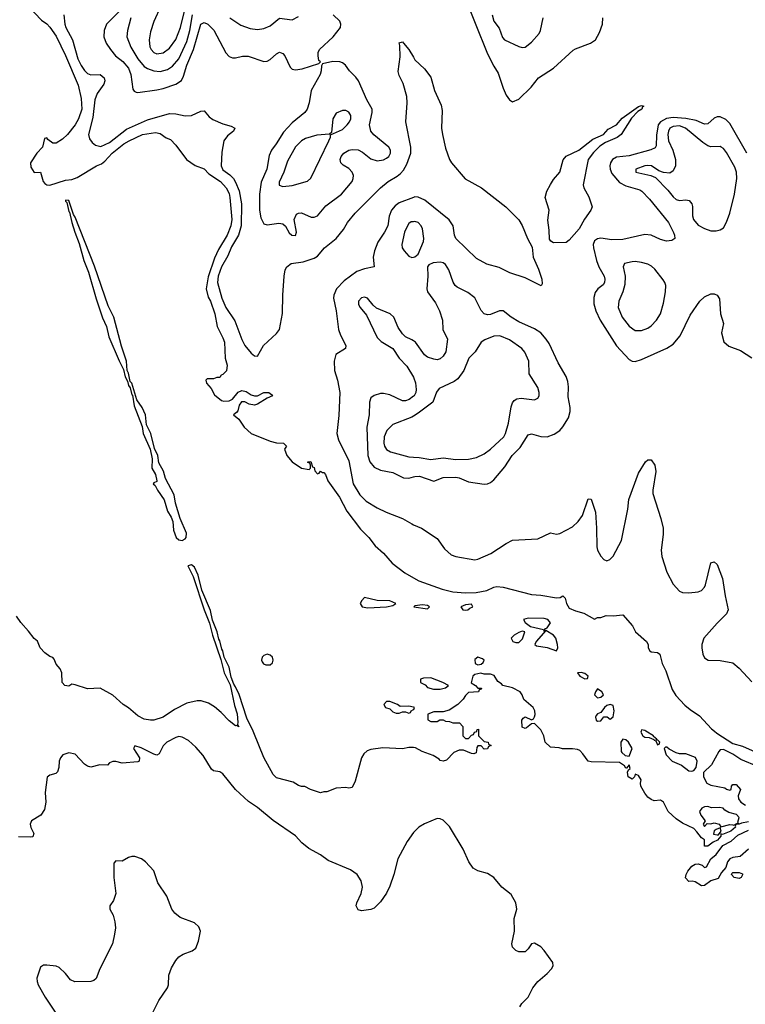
# Model space of a CAD drawing. Header units: inches. Extents: x 884549 to 1028252, y 526810 to 653624.
# Tile 531 of 656: x 957498 to 962109, y 608265 to 614519. Entities that reach past the tile are written whole.
import ezdxf

# ---------------------------------------------------------------- set-up
doc = ezdxf.new("R2010")
doc.units = ezdxf.units.IN
doc.header["$MEASUREMENT"] = 0
for name, color, linetype in [('A9650', 7, 'Continuous'), ('A9651', 7, 'Continuous'), ('A9660', 7, 'Continuous'), ('A9661', 7, 'Continuous')]:
    doc.layers.add(name, color=color, linetype=linetype)

msp = doc.modelspace()

# ---------------------------------------------------------------- linework, layer by layer
at = {"layer": 'A9650', "color": 5}
for points, elevation in [([(960000, 609355.5), (959959.7, 609300.3), (959900.4, 609190), (959875, 609090), (959850, 609015.8), (959830, 608971.1), (959790, 608915.1), (959750, 608876.3), (959730, 608867.3), (959670, 608858.8), (959650, 608865), (959636.1, 608890), (959640.6, 608910), (959668.6, 608970), (959675.5, 609010), (959668.7, 609050), (959643.2, 609090), (959599.7, 609119.7), (959458.1, 609178.1), (959410, 609215.3), (959335.8, 609255.8), (959291.4, 609291.4), (959250, 609334.8), (959110, 609433.7), (959010, 609515.2), (958952.9, 609552.9), (958868.6, 609630), (958790, 609729.7), (958770, 609741.7), (958730, 609748.2), (958717.8, 609757.8), (958664.7, 609844.7), (958618, 609898), (958570, 609941.8), (958530, 609962.9), (958510, 609965.3), (958490, 609960.7), (958434.4, 609930), (958410, 609906.8), (958383.7, 609856.3), (958370, 609848.4), (958350, 609854.1), (958270, 609894.5), (958230, 609906), (958222, 609890), (958259, 609830), (958258.4, 609810), (958250, 609806.3), (958150, 609797.2), (958110, 609808), (958090, 609808), (958070, 609798), (958056.9, 609783.1), (958007.2, 609787.2), (957950, 609770.8), (957930, 609777), (957910, 609791.2), (957850, 609854.9), (957810, 609862), (957773.2, 609850), (957757.6, 609830), (957749.6, 609810), (957746.9, 609770), (957737.8, 609742.2), (957728.1, 609731.9), (957690, 609720.2), (957673.1, 609706.9), (957660.5, 609610), (957664.8, 609550), (957656.5, 609503.5), (957633, 609467), (957572.5, 609430), (957565.2, 609410), (957568.5, 609388.5), (957587.7, 609350), (957583, 609330), (957570, 609326), (957490, 609328.4)], 2080), ([(960000, 609896.4), (959997, 609897), (959970, 609896.9), (959930, 609888.7), (959806.1, 609893.9), (959730, 609884), (959705.9, 609874.1), (959684.8, 609855.2), (959670.2, 609829.8), (959630, 609682), (959610, 609642), (959590, 609638), (959570, 609642), (959510, 609639), (959450, 609615.3), (959430, 609615.3), (959410, 609609), (959346, 609630), (959310, 609648), (959290, 609648), (959270, 609655.3), (959236, 609676), (959130, 609704.5), (959110, 609725.6), (959050, 609833.5), (958986.4, 609990), (958981.5, 610000)], 2060), ([(958342.9, 608210), (958383, 608290), (958437.7, 608370), (958443.1, 608390), (958447, 608450), (958462.8, 608497.2), (958490, 608544.4), (958510, 608567), (958536.6, 608583.4), (958595.2, 608604.8), (958617.3, 608622.7), (958634.3, 608665.7), (958648, 608730), (958636.6, 608756.6), (958610, 608782.9), (958517.1, 608817.1), (958483.3, 608843.3), (958464.7, 608870), (958433.1, 608953.1), (958375.8, 609035.8), (958350, 609112), (958298, 609170), (958272.7, 609190), (958230, 609204), (958210, 609205.1), (958190, 609198.7), (958150, 609173.6), (958110, 609176.2), (958097.6, 609162.4), (958096.5, 609070), (958108.4, 608970), (958095.5, 608924.5), (958071.3, 608890), (958071, 608870), (958092, 608832), (958103.1, 608790), (958106.3, 608750), (958101.3, 608710), (958087.9, 608650), (958007.1, 608490), (957984.4, 608430), (957970, 608416.9), (957950, 608409.7), (957848.9, 608408.9), (957821.3, 608421.3), (957790, 608461.1), (957750, 608499.6), (957730, 608507.3), (957670, 608514), (957650, 608514), (957630, 608501.2), (957608.1, 608431.9), (957609.2, 608410), (957616.9, 608390), (957660.2, 608310), (957728.3, 608210)], 2120)]:
    msp.add_lwpolyline(points, dxfattribs=dict(at, elevation=elevation))
at = {"layer": 'A9651', "color": 5}
for points, elevation in [([(957510.3, 614650.3), (957636.1, 614516.1), (957670, 614492.4), (957690, 614472.2), (957730, 614414), (957790, 614292.2), (957870, 614102), (957890, 614018), (957892.5, 613950), (957872.9, 613890), (957850.2, 613850), (957802.8, 613790), (957770, 613760.9), (957730, 613735.4), (957710, 613734), (957677.3, 613757.3), (957670, 613769.3), (957656.9, 613763.1), (957643.1, 613710), (957606.4, 613670), (957566.7, 613610), (957570, 613581), (957590, 613547.3), (957630.4, 613550.4), (957648.7, 613490), (957659, 613479), (957670.2, 613470.2), (957690, 613466.8), (957790, 613500.2), (957830, 613504.5), (957863.6, 613516.4), (957987.1, 613590), (958017.4, 613602.6), (958039.7, 613620.3), (958085.3, 613670), (958160.9, 613730), (958193, 613750), (958279.3, 613790), (958362, 613802), (958390, 613794.9), (958430, 613768), (958457.1, 613757.1), (958490, 613722.8), (958558.8, 613630), (958613.4, 613593.4), (958670, 613570.4), (958700.6, 613540.6), (958773.4, 613490), (958810.1, 613450), (958830, 613414.4), (958834.1, 613390), (958846, 613250), (958840.1, 613210), (958816.8, 613150), (958761.7, 613058.3), (958735.5, 613004.5), (958695.5, 612884.5), (958682.6, 612810), (958696.3, 612756.3), (958710.2, 612730), (958737.6, 612650), (958752.4, 612570), (958790, 612498), (958799.1, 612470), (958804.7, 612370), (958816, 612324), (958811.6, 612288.4), (958790, 612266), (958778, 612262), (958770, 612246), (958750, 612246), (958730, 612238), (958690, 612238), (958682, 612230), (958684.7, 612210), (958716, 612176), (958736, 612136), (958781, 612101), (958796, 612096), (958830, 612097.6), (958851.3, 612108.7), (958887.4, 612152.6), (958910, 612163.1), (958937.7, 612157.7), (958970, 612136), (958990, 612128.8), (959010, 612130.4), (959050, 612151.5), (959082, 612150), (959098, 612138), (959104.7, 612130), (959070, 612115.1), (959010, 612076.2), (958990.3, 612069.7), (958956.3, 612076.3), (958930, 612091.3), (958907.7, 612092.3), (958893, 612070), (958884.5, 612035.5), (958876.8, 612023.2), (958858, 612010), (958890, 611982), (958924.7, 611930), (958970, 611891), (959090, 611841), (959130, 611831.3), (959174, 611830), (959194, 611810), (959182, 611790), (959196, 611750), (959230, 611711.3), (959290, 611671.3), (959338, 611662), (959346, 611670), (959346, 611690), (959342, 611702), (959330, 611706), (959328.4, 611711.6), (959348, 611712), (959358, 611678), (959370, 611674), (959372.7, 611652.7), (959390, 611634), (959402, 611638), (959408.7, 611651.3), (959422, 611642), (959430, 611642), (959442, 611630), (959457.3, 611590), (959530, 611486), (959577.2, 611397.2), (959663.4, 611283.4), (959716.3, 611230), (959757.5, 611177.5), (959810.7, 611130), (959866, 611066), (959945.1, 611005.1), (960000, 610974.3)], 2060), ([(958395.6, 614604.4), (958350, 614508), (958330, 614440.7), (958321, 614390), (958326.2, 614346.2), (958332.8, 614330), (958350, 614310.2), (958370, 614302.8), (958410, 614307.5), (958450, 614338.2), (958490, 614393), (958521, 614470), (958569, 614670)], 2160), ([(958150.1, 614590), (958049.3, 614490), (958035.2, 614450), (958033.5, 614410), (958047.6, 614370), (958075, 614330), (958107.8, 614290), (958153.2, 614253.2), (958189.8, 614209.8), (958205.7, 614170), (958217.6, 614077.6), (958225.5, 614065.5), (958239.3, 614059.3), (958250, 614057.3), (958370, 614072.5), (958410, 614081.5), (958490.8, 614109.2), (958527, 614133), (958540.2, 614159.8), (958560.9, 614230), (958603, 614330), (958650, 614490.2), (958670, 614500.9), (958693.2, 614490), (958732, 614452), (958808.4, 614308.4), (958830, 614284.6), (958850, 614276), (958870, 614275.6), (958913.8, 614286.2), (958950, 614287.7), (959050, 614253.2), (959070, 614255.5), (959090, 614264.9), (959130, 614302.3), (959150, 614312.7), (959170, 614304.6), (959183.6, 614290), (959216.4, 614216.4), (959230, 614204.9), (959250, 614200.7), (959293.5, 614206.5), (959399.3, 614240.7), (959408.7, 614250), (959400.1, 614260.1), (959395.1, 614290), (959395.3, 614310), (959403.5, 614330), (959490.8, 614409.2), (959535.8, 614470), (959539.2, 614490), (959532.6, 614510), (959489.4, 614549.4)], 2120), ([(957779.6, 614550), (957785.1, 614490), (957791.5, 614470), (957834.2, 614390), (957868.8, 614270), (957888.3, 614228.3), (957910, 614195.3), (957930, 614176.9), (957951, 614169), (958010, 614171.5), (958036, 614150), (958039.1, 614130), (958032.1, 614110), (957991.4, 614050), (957976, 614010), (957962.9, 613897.1), (957935.1, 613790), (957942.7, 613762.7), (957959.4, 613739.4), (957981.1, 613721.1), (958013, 613713), (958070, 613738.5), (958177.2, 613822.8), (958310, 613883.4), (958450, 613922.1), (958490, 613921.4), (958550, 613908.5), (958589.4, 613910.6), (958650, 613938), (958670, 613940.2), (958702.4, 613902.4), (958725.7, 613885.7), (958790, 613857.7), (958842.7, 613842.7), (958864.9, 613830), (958856.9, 613810), (958819.2, 613780.8), (958796.3, 613750), (958782.7, 613677.3), (958778.4, 613590), (958790, 613564.8), (958833.2, 613533.2), (958856.1, 613510), (958870, 613487.8), (958892.1, 613432.1), (958908.6, 613350), (958904.9, 613210), (958889.3, 613150), (958843.3, 613076.7), (958820.5, 613019.5), (958780.2, 612950), (958759.6, 612890), (958754.6, 612850), (958782.4, 612750), (958808.6, 612690), (958866.4, 612606.4), (958910, 612488.4), (958930, 612450.2), (958970, 612401.2), (958990, 612383.1), (959010, 612381.6), (959047.4, 612450), (959130, 612524.6), (959148.5, 612550), (959168, 612652), (959170.3, 612770), (959179.5, 612890), (959185.8, 612930), (959195.2, 612950), (959224.2, 612970), (959298.8, 612981.2), (959370, 613004.3), (959390, 613017.8), (959434.9, 613070), (959509.1, 613130), (959554.8, 613185.2), (959581.3, 613230), (959630.4, 613290), (959789.9, 613450.1), (959839.5, 613490), (959895.8, 613524.2), (959917.5, 613542.5), (959936.2, 613563.8), (959958.1, 613601.9), (959982.8, 613670), (959984.4, 613710), (959952.6, 613870), (959960.6, 613990), (959957.3, 614030), (959933.9, 614113.9), (959910, 614163.7), (959904.2, 614190), (959916.9, 614283.1), (959914.8, 614354.8), (959910, 614371.3), (959930, 614377.1), (959937.1, 614370), (959970.2, 614330.2), (960000, 614279.9)], 2080), ([(958205.4, 614530), (958182.5, 614450), (958179.4, 614410), (958203.9, 614343.9), (958249.4, 614270), (958290, 614222.1), (958310, 614208.2), (958350, 614193.4), (958390, 614189.6), (958437.3, 614202.7), (958470, 614223.9), (958510, 614270.9), (958559.6, 614380.4), (958580.2, 614450), (958597.3, 614550)], 2140), ([(958834.3, 614530), (958903.5, 614483.5), (958962.7, 614462.7), (959010, 614456.5), (959050, 614463.2), (959090, 614480.7), (959150, 614527.5), (959230, 614518), (959270, 614539.3)], 2140), ([(960000, 613388.9), (959910, 613355.7), (959883.4, 613336.6), (959860.4, 613310), (959846.1, 613270), (959836.5, 613210), (959816.2, 613170), (959774.2, 613105.8), (959752.3, 613050), (959745.3, 613010), (959751.5, 612948.5), (959690, 612936), (959641.3, 612918.7), (959560.8, 612859.2), (959510.7, 612809.3), (959493.6, 612770), (959492.8, 612750), (959510, 612670), (959524.8, 612550), (959536, 612516), (959570.2, 612449.8), (959567.6, 612430), (959506.9, 612393.1), (959495.8, 612350), (959499.6, 612290), (959518.2, 612230), (959532.8, 612150), (959525.2, 612005.2), (959513.7, 611890), (959524.6, 611850), (959590, 611717.8), (959617.9, 611570), (959660.5, 611500.5), (959700.9, 611460.9), (959770, 611418.9), (959827.6, 611390), (959930.4, 611350), (959990, 611315.8), (960000, 611311.5)], 2080), ([(960000, 613235.8), (959985.9, 613234.1), (959970, 613223.5), (959961.5, 613210), (959944.2, 613170), (959926.2, 613090), (959928.4, 613070), (959940.7, 613050), (959970, 613017.3), (959990, 613009.1), (960000, 613010.4)], 2120), ([(960000, 612479.5), (959990, 612486.2), (959950, 612503.5), (959930, 612523.5), (959903.5, 612563.5), (959875.2, 612630), (959853.1, 612650), (959765.9, 612685.9), (959744.6, 612704.6), (959709.3, 612750), (959690, 612756.1), (959670, 612751.9), (959650.3, 612730), (959650.3, 612710), (959661.3, 612690), (959702, 612642), (959770, 612500.8), (959795.4, 612475.4), (959870.1, 612430.1), (959908.5, 612370), (959957.3, 612317.3), (960000, 612247.5)], 2120), ([(960000, 612127), (959973.7, 612106.3), (959950, 612097.2), (959930, 612097.3), (959850, 612137), (959810, 612145.6), (959790, 612144.8), (959750, 612132.6), (959730, 612116.9), (959721.8, 612090), (959719.5, 612010), (959703.1, 611930), (959711, 611750), (959723.6, 611710), (959750, 611677.6), (959790, 611658), (959870, 611642.3), (959936.3, 611610), (959970, 611606.9), (960000, 611614.9)], 2120), ([(960000, 612000.9), (959990, 611994.9), (959870, 611948.7), (959832.1, 611910), (959814.8, 611870), (959812.7, 611830), (959817.1, 611810), (959830, 611788), (959853.8, 611773.8), (959970, 611741.9), (960000, 611739.9)], 2140), ([(958981.5, 610000), (958941.7, 610081.7), (958892.5, 610232.5), (958870, 610282.4), (958858.2, 610298.2), (958843.1, 610343.1), (958830, 610407.3), (958798, 610470), (958790, 610509.3), (958781.8, 610521.8), (958770, 610574.5), (958763.3, 610583.3), (958753.4, 610630), (958724.1, 610704.1), (958710, 610767), (958655, 610895), (958631.5, 610990), (958610, 611041.1), (958590, 611056.5), (958567.6, 611050), (958601.3, 610981.3), (958670, 610770.6), (958704.9, 610684.9), (958722.6, 610610), (958775.8, 610455.8), (958797.8, 610370), (958835.3, 610295.3), (958863.6, 610163.6), (958879.6, 610110), (958884.9, 610055.1), (958882, 610042), (958890, 610028), (958876.4, 610036.4), (958870, 610033.2), (958830, 610065.1), (958779.6, 610119.6), (958735.3, 610155.3), (958697.3, 610177.3), (958652.5, 610192.5), (958626.4, 610193.6), (958561.5, 610178.5), (958483.1, 610136.9), (958410, 610088.5), (958350, 610069.5), (958330, 610069.3), (958290, 610077.2), (958250, 610097.2), (958190, 610149.2), (958155.3, 610170), (958089.6, 610229.6), (958010, 610273.2), (957930, 610268), (957850, 610295.3), (957830, 610298), (957810, 610286), (957786, 610290), (957768, 610310), (957766, 610370), (957756.4, 610396.4), (957730, 610426), (957718, 610458), (957710, 610468), (957690, 610475.3), (957658, 610498), (957629.5, 610529.5), (957611.7, 610571.7), (957589.5, 610589.5), (957555.1, 610635.1), (957505.2, 610690), (957477.2, 610730)], 2060), ([(960000, 610151.5), (959970, 610159), (959916.4, 610156.4), (959898, 610170), (959850, 610188), (959830, 610188), (959812, 610170), (959822, 610150), (959850, 610142), (959870, 610122), (959890, 610114), (959910, 610114), (959930, 610122), (959950, 610122), (959970, 610114), (959982, 610118), (959986, 610130), (960000, 610137)], 2060)]:
    msp.add_lwpolyline(points, dxfattribs=dict(at, elevation=elevation))
for points, elevation in [([(959487.1, 614252.9), (959422, 614238), (959415.3, 614224.7), (959414.2, 614194.2), (959407.2, 614170), (959350.9, 614069.1), (959338.7, 613990), (959324.2, 613950), (959310, 613928.9), (959230, 613862.9), (959174.8, 613805.2), (959128.7, 613730), (959097.4, 613690), (959083.2, 613656.8), (959067.8, 613570), (959033.2, 613486.8), (959021.9, 613410), (959022.4, 613310), (959030, 613259.5), (959050, 613222.6), (959070, 613216.5), (959145.8, 613225.8), (959170, 613221.3), (959186.3, 613206.3), (959210, 613165.7), (959227, 613150), (959250, 613147.6), (959256.8, 613170), (959243, 613250), (959257.4, 613282.6), (959270, 613290.4), (959290, 613291.8), (959350, 613265.2), (959370, 613264.1), (959390, 613272.3), (959443.3, 613336.7), (959543.2, 613410), (959610.5, 613490), (959617.9, 613510), (959618.8, 613530), (959611.9, 613550), (959590, 613573.7), (959553.9, 613593.9), (959538.4, 613610), (959535, 613630), (959541.6, 613650), (959558.5, 613670), (959590, 613689.5), (959610, 613695), (959650, 613691.5), (959677, 613677), (959730, 613636), (959770, 613621.4), (959810, 613628.3), (959830, 613639.3), (959843.2, 613650), (959854.3, 613670), (959854.3, 613690), (959843.9, 613710), (959747.7, 613787.7), (959729.9, 613810), (959720.4, 613850), (959739, 613930), (959737.5, 613950), (959704.4, 614010), (959651.5, 614130), (959634.6, 614154.6), (959593.9, 614193.9), (959568.3, 614230), (959550, 614244.2), (959532.7, 614250)], 2120), ([(959570, 613942.9), (959550, 613942.4), (959510, 613925.6), (959488.1, 613890), (959478.8, 613801.2), (959467.9, 613792.1), (959385.9, 613785.9), (959315.4, 613764.6), (959288.8, 613750), (959250, 613711.1), (959200.8, 613619.2), (959176.6, 613550), (959146.9, 613486.9), (959148, 613468), (959170, 613458.2), (959230, 613466.6), (959327.2, 613492.8), (959347.6, 613512.4), (959463.1, 613750), (959473.6, 613773.6), (959473.6, 613786.4), (959550, 613822.3), (959579.7, 613850), (959593.7, 613870), (959602, 613890), (959602.4, 613910), (959590, 613931.6)], 2140), ([(957790, 613372.7), (957790, 613366), (957798.5, 613358.5), (957810, 613301), (957815.5, 613295.5), (957829.2, 613230), (957848.6, 613168.6), (957876.4, 613096.4), (957906.4, 612990), (957935.2, 612915.2), (957984.9, 612744.9), (958025.5, 612625.5), (958049.4, 612570), (958065.1, 612505.1), (958130, 612352.4), (958157.7, 612297.7), (958167.6, 612250), (958182.8, 612222.8), (958190, 612194.8), (958199.6, 612179.6), (958210, 612136), (958214.4, 612134.4), (958225.9, 612065.9), (958275.9, 611935.9), (958282.4, 611890), (958327.6, 611790), (958339.5, 611730), (958337.3, 611670), (958362, 611630), (958370.7, 611590), (958370, 611586), (958350, 611578), (958347.3, 611570), (958359.8, 611559.8), (958374, 611530), (958415.6, 611470), (958436.7, 611396.7), (958460, 611360), (958471.5, 611331.5), (958475.8, 611275.8), (958492.7, 611230), (958510, 611215.5), (958530, 611210.2), (958550, 611222.3), (958556.8, 611230), (958557.4, 611257.4), (958517.3, 611350), (958487.6, 611447.6), (958480.9, 611500.9), (958424.2, 611604.2), (958411.5, 611651.5), (958383.5, 611703.5), (958376, 611750), (958356, 611796), (958330.7, 611890.7), (958304.8, 611944.8), (958297.7, 612010), (958275.8, 612055.8), (958243.5, 612103.5), (958210.7, 612210), (958201.3, 612221.3), (958190, 612273.2), (958181.6, 612290), (958176.5, 612350), (958145.1, 612445.1), (958096.1, 612630), (958060.4, 612700.4), (957972.9, 612952.9), (957850, 613265.2), (957840.4, 613280.4), (957810.8, 613370)], 2060), ([(959690, 610848), (959672, 610830), (959662, 610810), (959674, 610790), (959710, 610783.8), (959830, 610789.2), (959870, 610798), (959888, 610810), (959850, 610828.7), (959769.3, 610829.3)], 2060), ([(959070, 610488.8), (959050, 610481.5), (959038.5, 610470), (959034.4, 610450), (959039.5, 610439.5), (959047.8, 610427.8), (959061.5, 610421.5), (959090, 610420.9), (959105.3, 610434.7), (959109.8, 610450), (959104.4, 610470), (959090, 610483.5)], 2060)]:
    msp.add_lwpolyline(points, close=True, dxfattribs=dict(at, elevation=elevation))
at = {"layer": 'A9660', "color": 5}
for points, elevation in [([(960413.1, 610000), (960414, 609970), (960450, 609934), (960474, 609930), (960478, 609918), (960494, 609910), (960478, 609902), (960471.6, 609888.4), (960450, 609886), (960430, 609906), (960410, 609906), (960403.6, 609896.4), (960398, 609862), (960383.6, 609856.4), (960370, 609857.2), (960319.3, 609879.3), (960290, 609879.5), (960256.3, 609863.7), (960210, 609816), (960190, 609809), (960170, 609814), (960162.9, 609822.9), (960124.6, 609844.6), (960056, 609870), (960013.6, 609893.6), (960000, 609896.4)], 2060), ([(960314, 610000), (960314, 609970), (960330, 609954), (960350, 609954), (960370, 609974), (960382, 609978), (960387.3, 609992.7), (960402, 609998), (960402.6, 610000)], 2060), ([(962130, 609423.9), (962083.8, 609416.2), (962069, 609409), (962051, 609409), (962043.6, 609396.4), (962046, 609390), (962016.1, 609363.9), (961963.1, 609343.1), (961952.7, 609347.3), (961952.7, 609332.7), (961932.4, 609307.6), (961904.9, 609295.1), (961870, 609269.4), (961850, 609269), (961849, 609310), (961830, 609322.7), (961801.6, 609361.6), (961781.2, 609381.2), (961710, 609415.6), (961670, 609443), (961618.4, 609490), (961589.4, 609549.4), (961570, 609561.2), (961530, 609557.2), (961510, 609565.1), (961490, 609581.6), (961470, 609607), (961446, 609650), (961442, 609670), (961448, 609690), (961430, 609719), (961410, 609726), (961404.7, 609710), (961390, 609695.3), (961364.5, 609710), (961360.2, 609739.8), (961366, 609754), (961378, 609762), (961370, 609786), (961354, 609766), (961350, 609766), (961340.4, 609780.4), (961310, 609802), (961130, 609804.7), (961110, 609809.6), (961077, 609857), (961056.4, 609876.4), (961042.7, 609882.7), (961010, 609887.4), (960947.5, 609887.5), (960926, 609894), (960870, 609898), (960838, 609930), (960829, 609970), (960813.9, 610000)], 2060), ([(961447.3, 610000), (961445.5, 609994.5), (961457.3, 609970), (961470, 609962.4), (961498.8, 609958.8), (961527.5, 609947.5), (961530, 609942), (961539.6, 609939.6), (961550, 609914), (961562, 609918), (961566, 609930), (961550, 609946), (961542, 609942), (961546, 609950), (961526, 609966), (961526, 609970), (961476.6, 610000)], 2060), ([(961912.4, 610000), (961927.6, 609987.6), (962030, 609922.6), (962090, 609903.8), (962190, 609861)], 2060), ([(962192.7, 609772.7), (962080.5, 609820.5), (962030, 609854), (961970, 609882.7), (961950, 609880.9), (961940.5, 609870), (961893.2, 609786.8), (961843.4, 609736.6), (961842.2, 609710), (961864.2, 609670), (961890, 609657.8), (961979.2, 609639.2), (961990, 609631), (962010, 609626), (962018, 609630), (962022, 609650), (962030, 609662), (962050, 609662), (962078, 609630), (962062.8, 609590), (962064.9, 609570), (962079.3, 609550), (962110.7, 609530)], 2060), ([(960676.4, 608250), (960688.4, 608270), (960729.7, 608310), (960758.9, 608370), (960789.8, 608410.2), (960850, 608460.2), (960877.8, 608490), (960888.9, 608510), (960885.5, 608530), (960830, 608606.9), (960810, 608629.7), (960770, 608654.5), (960750, 608648.7), (960730, 608618), (960710, 608598), (960670, 608598), (960650, 608608), (960630, 608628.7), (960624.5, 608650), (960642.9, 608730), (960640.9, 608810), (960657, 608870), (960651.5, 608910), (960622, 608962), (960561.6, 609010), (960510.6, 609070.6), (960470, 609095.5), (960410, 609112.3), (960380.3, 609130), (960352.3, 609170), (960315.3, 609250), (960230, 609394.8), (960190, 609434.1), (960170, 609443.2), (960150, 609445.7), (960070, 609411.2), (960033.8, 609390), (960001.9, 609358.1), (960000, 609355.5)], 2080), ([(962128.7, 609251.3), (962076.9, 609203.1), (962030, 609197.2), (962010, 609188.7), (961996, 609170), (961985.4, 609134.6), (961958, 609102), (961936, 609064), (961890, 609049.4), (961850, 609019.3), (961830, 609017.2), (961790, 609044), (961772, 609048), (961750, 609046), (961729.3, 609069.3), (961733.2, 609090), (961742.7, 609110), (961770, 609142.8), (961790, 609156), (961810, 609157.3), (961834, 609150), (961850, 609134), (961862, 609138), (961888.7, 609190), (961924.1, 609215.9), (961966.5, 609273.5), (962018.3, 609301.7), (962061.1, 609338.9), (962130, 609370.3)], 2060)]:
    msp.add_lwpolyline(points, dxfattribs=dict(at, elevation=elevation))
at = {"layer": 'A9660', "color": 5, "elevation": 2060}
for points in [[(961330, 609949), (961317.3, 609930), (961321, 609870), (961323.5, 609863.5), (961346, 609846), (961370, 609842), (961389.6, 609890), (961367.3, 609930), (961350, 609945.6)], [(961610, 609898), (961602, 609898), (961594, 609890), (961606.4, 609850), (961644.4, 609810), (961704.2, 609784.2), (961750, 609747.5), (961770, 609745.6), (961782, 609750), (961796.3, 609770), (961802.7, 609810), (961793.2, 609833.2), (961730, 609855.3), (961690, 609855.3), (961670, 609862), (961624.7, 609884.7)], [(961870, 609522), (961850, 609519), (961832, 609510), (961818, 609490), (961826.4, 609466.4), (961854, 609430), (961842, 609410), (961850, 609394), (961866, 609414), (961890, 609412), (961910, 609418), (961942, 609410), (961952.7, 609392.7), (962010, 609407.3), (962030, 609406), (962036.4, 609403.6), (962054, 609414), (962066, 609414), (962061.2, 609421.2), (962070, 609452.7), (962052.7, 609470), (962003.3, 609483.3), (961978, 609498), (961968.7, 609510), (961944.4, 609515.6), (961894, 609514)], [(961950, 609386), (961923.5, 609376.5), (961910, 609366), (961906.4, 609346.4), (961930, 609341), (961939, 609341), (961955.3, 609364.7)], [(962070, 609064), (962038, 609070), (962022, 609090), (962024, 609096), (962030, 609102), (962070, 609102), (962090, 609094), (962091.6, 609088.4), (962082, 609070)]]:
    msp.add_lwpolyline(points, close=True, dxfattribs=at)
at = {"layer": 'A9661', "color": 5}
for points, elevation in [([(960314.3, 614694.3), (960470, 614302.5), (960510, 614223.9), (960538.6, 614178.6), (960570, 614084.4), (960590, 614039.7), (960610, 614010.2), (960630, 613997.8), (960670, 614014.9), (960747.3, 614090), (960794, 614150), (960890, 614211.3), (961015.2, 614324.8), (961030, 614334.6), (961126, 614370), (961157, 614390), (961182.8, 614437.2), (961201.6, 614490), (961203.6, 614530)], 2120), ([(960500.8, 614550), (960510, 614508.7), (960544.3, 614464.3), (960566, 614406), (960579.1, 614390), (960670, 614348.5), (960690, 614343.1), (960710, 614344.4), (960750, 614375.3), (960798.9, 614430), (960808.2, 614450), (960824.2, 614530)], 2140), ([(960000, 614279.9), (960010, 614263), (960070, 614207.3), (960110, 614154), (960133.1, 614070), (960176.5, 613976.5), (960182.1, 613942.1), (960179.5, 613830), (960183.9, 613790), (960203, 613703), (960230.1, 613630.1), (960242.7, 613610), (960328.3, 613508.3), (960432.3, 613450), (960587.6, 613330), (960670, 613246.7), (960691.2, 613211.2), (960724.3, 613130), (960753.6, 613073.6), (960761.3, 613010), (960794.8, 612934.8), (960815.7, 612870), (960818.3, 612841.7), (960811.5, 612828.5), (960710, 612880.2), (960612, 612910), (960545.8, 612945.8), (960466.2, 612966.2), (960401.3, 613001.3), (960269.5, 613129.5), (960261.9, 613150), (960252.5, 613210), (960227.6, 613247.6), (960072.9, 613372.9), (960030, 613392), (960010, 613392.6), (960000, 613388.9)], 2080), ([(962119.3, 613670), (962010, 613859.1), (961985.7, 613885.7), (961950, 613901.2), (961930, 613901.3), (961910, 613893.6), (961870, 613857.3), (961850, 613855.9), (961797.4, 613877.4), (961730, 613891.9), (961650, 613897.3), (961608.6, 613891.4), (961569.1, 613870.9), (961555.6, 613850), (961545.2, 613785.2), (961543.4, 613716.6), (961536.2, 613703.8), (961508.1, 613691.9), (961370, 613654.9), (961290, 613645.9), (961264.6, 613630), (961252.2, 613610), (961248.1, 613590), (961249.6, 613569.6), (961261.6, 613541.6), (961310, 613485.5), (961350, 613463.3), (961438.1, 613438.1), (961450.9, 613430), (961499.2, 613379.2), (961620.6, 613230), (961651.9, 613168.1), (961659, 613150), (961660.3, 613130), (961642.8, 613117.2), (961607.9, 613112.1), (961570, 613122.3), (961510, 613149.8), (961470, 613155), (961330, 613123.4), (961260.6, 613120.6), (961190, 613130.5), (961170, 613127.3), (961150, 613113.3), (961142.2, 613090), (961143.8, 613070), (961162.7, 612990), (961177.2, 612950), (961212.1, 612890), (961216.8, 612870), (961214, 612850), (961204.7, 612835.3), (961171.5, 612808.5), (961154.3, 612785.7), (961146.1, 612753.9), (961146.1, 612713.9), (961158.4, 612670), (961186.5, 612610), (961290, 612446.4), (961370, 612361.3), (961390, 612350.4), (961410, 612348.7), (961450, 612361.5), (961610, 612432.7), (961650, 612457.4), (961694.8, 612510), (961757.4, 612642.6), (961818.9, 612730), (961850, 612757.6), (961890, 612777.1), (961910, 612778), (961930.5, 612770), (961945.7, 612745.7), (961951.6, 612650), (961970.3, 612590), (961956.5, 612530), (961972.4, 612472.4), (962004.7, 612444.7), (962078.2, 612418.2), (962150, 612371.6)], 2120), ([(960000, 613010.4), (960010, 613011.6), (960030, 613030.4), (960064.5, 613110), (960066.5, 613130), (960057.5, 613190), (960050, 613209.7), (960030, 613230.6), (960010, 613237), (960000, 613235.8)], 2120), ([(960000, 611614.9), (960010, 611617.6), (960039.1, 611619.1), (960130, 611588.3), (960190, 611612.1), (960270, 611612.5), (960290, 611609.4), (960350, 611583.8), (960450, 611569.1), (960470, 611570.2), (960490, 611578.5), (960510, 611595.6), (960580.9, 611679.1), (960628, 611750), (960679.1, 611800.9), (960730, 611882.6), (960750, 611887.8), (960810, 611871.5), (960850, 611870.2), (960894.5, 611885.5), (960929.9, 611910.1), (960950, 611932.7), (960986, 611990), (960996, 612030), (960996.1, 612056.1), (960983.6, 612123.6), (960986.2, 612186.2), (960981.4, 612221.4), (960971.5, 612251.5), (960918.8, 612338.8), (960862.4, 612462.4), (960844.2, 612490), (960808.9, 612528.9), (960770, 612555.9), (960670, 612599.4), (960620.9, 612630), (960570, 612669.8), (960548, 612670), (960490, 612646.5), (960470, 612644.1), (960449.9, 612649.9), (960431.2, 612671.2), (960390, 612752.3), (960346.1, 612786.1), (960279, 612819), (960265.3, 612830), (960251.9, 612851.9), (960224.5, 612930), (960203.7, 612963.7), (960190, 612973.5), (960170, 612978.5), (960125.2, 612974.8), (960098.2, 612961.8), (960090.2, 612950), (960092.3, 612890), (960084.6, 612810), (960090.2, 612790), (960140.3, 612720.3), (960165.4, 612670), (960185.2, 612610), (960187.9, 612550), (960216.9, 612490), (960205.7, 612410), (960190, 612380.7), (960170, 612364.2), (960150, 612358.9), (960130, 612361.7), (960090, 612375.4), (960069.8, 612389.8), (960014.2, 612470), (960000, 612479.5)], 2120), ([(960000, 611739.9), (960037.4, 611737.4), (960110, 611726), (960190, 611736.4), (960270, 611725.1), (960350, 611727.2), (960401.7, 611738.3), (960450, 611760.7), (960490, 611791.3), (960574.6, 611870), (960585.8, 611890), (960604.6, 611955.4), (960621.1, 612058.9), (960630, 612084.9), (960640.9, 612099.1), (960657.2, 612110), (960684.9, 612115.1), (960770, 612104.4), (960790, 612114), (960799.6, 612130), (960799.7, 612150), (960790, 612182.7), (960735.1, 612270), (960734.2, 612350), (960707.8, 612407.8), (960688.2, 612430), (960610, 612485), (960550, 612510.6), (960510, 612507.9), (960454.7, 612485.3), (960430.2, 612470), (960391.8, 612410), (960352, 612368), (960321.3, 612290), (960282.9, 612237.1), (960259.6, 612220.4), (960164.7, 612175.3), (960147.7, 612152.3), (960124, 612090), (960030, 612018.9), (960000, 612000.9)], 2140), ([(960000, 612247.5), (960002.8, 612242.8), (960012.6, 612212.6), (960017.7, 612170), (960015.1, 612150), (960003.8, 612130), (960000, 612127)], 2120), ([(960000, 611311.5), (960050.4, 611290), (960150, 611223.1), (960197.2, 611157.2), (960240.3, 611120.3), (960270, 611110.1), (960390, 611088.5), (960410, 611091.8), (960491.6, 611128.4), (960590, 611191.9), (960630, 611212.4), (960790, 611221.3), (960870, 611259.5), (960910, 611250.4), (960930, 611254.4), (961010, 611298.8), (961047.3, 611332.7), (961073.6, 611370), (961110, 611476), (961130, 611474), (961156.3, 611390), (961164.1, 611290), (961164.7, 611170), (961169, 611150), (961190, 611110.7), (961210, 611091), (961230, 611082), (961248.9, 611091.1), (961269.2, 611110.8), (961321.3, 611210), (961362.9, 611410), (961367.8, 611472.2), (961430, 611637.6), (961475.5, 611710), (961490, 611723.8), (961510, 611722.5), (961534.2, 611690), (961540.6, 611650), (961520.2, 611530), (961521.1, 611510), (961572.9, 611350), (961586.3, 611290), (961586.7, 611250), (961575, 611150), (961578.2, 611110), (961609.4, 611010), (961650, 610932.9), (961690, 610890.2), (961710, 610881.3), (961750, 610878.9), (961810, 610886), (961830, 610893.4), (961850, 610914.8), (961855.4, 610930), (961890, 611068.2), (961910, 611075.3), (961930, 611059.5), (961964.8, 610970), (961980.4, 610860.4), (961999, 610770), (961990, 610745.1), (961930, 610685.1), (961845.7, 610590), (961833.1, 610550), (961832.9, 610530), (961839.6, 610490), (961850, 610465.5), (961872, 610452), (961948.5, 610448.5), (962030, 610433), (962070, 610400.4), (962150, 610313.1)], 2080), ([(960000, 610974.3), (960034.7, 610954.7), (960182, 610902), (960250, 610884.4), (960330, 610877.6), (960398.6, 610881.4), (960466, 610894), (960510, 610914.8), (960530, 610918.8), (960570, 610914.8), (960750, 610868.2), (960810, 610863.1), (960910, 610846.3), (960931.4, 610848.6), (960950, 610858.8), (960964.9, 610844.9), (960972.4, 610810), (960990, 610780.7), (961030, 610764), (961082, 610750), (961150, 610712), (961170, 610722), (961190, 610722), (961224.7, 610735.3), (961270, 610733.4), (961330, 610738.8), (961392, 610670), (961411.3, 610630), (961481, 610570), (961491, 610550), (961491.3, 610530), (961502, 610510), (961510, 610504.7), (961550, 610500.7), (961566, 610490), (961581, 610430), (961603.6, 610383.6), (961645, 610265), (961666.8, 610226.8), (961725.4, 610165.4), (961757.6, 610137.6), (961817.3, 610097.3), (961894.5, 610014.5), (961912.4, 610000)], 2060), ([(960813.9, 610000), (960809.3, 610009.3), (960770, 610048), (960750, 610046), (960719.6, 610020.4), (960710, 610018), (960690, 610026), (960688, 610070), (960698, 610082), (960710, 610090.8), (960750, 610071.3), (960762, 610078), (960769.4, 610090.6), (960773.4, 610106.6), (960771.6, 610128.4), (960760.5, 610150), (960701.6, 610201.6), (960691.6, 610230), (960678, 610250), (960630, 610275.1), (960569.1, 610289.1), (960560.4, 610300.4), (960536.4, 610316.4), (960512.9, 610352.9), (960490, 610362), (960450, 610362), (960428, 610368), (960390, 610359), (960378, 610350), (960366.4, 610306.4), (960394, 610290), (960410, 610274), (960432.7, 610272.7), (960430, 610266), (960418, 610262), (960414, 610250), (960350, 610246), (960330, 610226), (960316.9, 610203.1), (960282, 610170), (960226.4, 610133.6), (960190, 610122), (960130, 610122), (960092.7, 610107.3), (960092.7, 610072.7), (960110, 610062), (960150, 610062), (960168.4, 610071.6), (960190, 610072), (960203.6, 610063.6), (960230, 610062), (960250, 610054), (960292.7, 610052.7), (960314, 610030), (960314, 610000)], 2060), ([(960000, 610137), (960002, 610138), (960006, 610150), (960000, 610151.5)], 2060), ([(960402.6, 610000), (960406, 610010), (960412.7, 610012.7), (960413.1, 610000)], 2060), ([(961476.6, 610000), (961470, 610004), (961450, 610008), (961447.3, 610000)], 2060)]:
    msp.add_lwpolyline(points, dxfattribs=dict(at, elevation=elevation))
for points, elevation in [([(960890, 613100.8), (960872.8, 613112.8), (960865, 613125), (960862.9, 613182.9), (960853.8, 613246.2), (960862.6, 613310), (960836.8, 613390), (960848.4, 613430), (960870, 613471.8), (960890, 613503.1), (960929.8, 613550.2), (960950.7, 613629.3), (960970, 613652.2), (961050, 613690.6), (961140.4, 613759.6), (961208.7, 613790), (961237.5, 613822.5), (961290, 613850.4), (961326.9, 613893.1), (961430, 613967.7), (961450, 613973.4), (961464.7, 613970), (961455.5, 613964.5), (961452.2, 613950), (961425.3, 613934.7), (961386.4, 613893.6), (961320.3, 613790), (961295.3, 613770), (961220.4, 613739.6), (961184.3, 613715.7), (961144.3, 613675.7), (961110.4, 613630), (961079.3, 613470), (961082, 613450), (961114.5, 613394.5), (961136.6, 613330), (961128.2, 613310), (961087.2, 613252.8), (961052.8, 613190), (960990, 613119), (960970, 613102.7)], 2080), ([(961690, 613844.7), (961650, 613841.3), (961630, 613829), (961620.1, 613810), (961616.6, 613790), (961621.7, 613750), (961648.8, 613690), (961664.2, 613630), (961664.7, 613590), (961650, 613558), (961630, 613544.8), (961588.3, 613548.3), (961558.8, 613558.8), (961512.3, 613590), (961490, 613592.3), (961470, 613589.7), (961413.4, 613570), (961413.4, 613550), (961508.7, 613528.7), (961537.4, 613517.4), (961615.9, 613435.9), (961650, 613392.9), (961670, 613376.5), (961690, 613371.1), (961730, 613375.2), (961751.7, 613370), (961769.1, 613350), (961773.3, 613333.2), (961773.3, 613273.3), (961778.6, 613250), (961810, 613214.3), (961850, 613191.5), (961890, 613177.7), (961923.3, 613176.7), (961950, 613183.7), (961970, 613197.1), (961990, 613233.4), (962009.8, 613290), (962040.5, 613410), (962055.3, 613510), (962052.6, 613550), (962041.5, 613581.5), (961990, 613675.1), (961970, 613699.7), (961955.6, 613710), (961950, 613713.3), (961890, 613710.6), (961870, 613716.5), (961838.2, 613738.2), (961729, 613830)], 2140), ([(961410, 612982.9), (961390, 612981.2), (961342, 612970), (961331.8, 612950), (961344.6, 612890), (961343.8, 612836.2), (961331.3, 612790), (961305.8, 612730), (961301.8, 612690), (961326.5, 612630), (961370, 612571.5), (961410, 612544.2), (961450, 612544.4), (961490, 612559.8), (961510, 612573.8), (961543.5, 612610), (961569, 612650), (961590, 612718.8), (961602.3, 612790), (961604.2, 612830), (961598.3, 612850), (961586.8, 612866.8), (961534, 612934), (961513, 612953), (961490, 612965.2), (961450, 612976)], 2140), ([(960056.9, 610803.1), (960010, 610795.3), (960002, 610790), (960090, 610778), (960102, 610790), (960090, 610797.2)], 2060), ([(960370, 610806), (960330, 610802), (960302, 610790), (960314, 610770), (960330, 610767.7), (960346, 610770), (960358, 610782), (960378, 610790)], 2060), ([(960730, 610718.7), (960700.5, 610710), (960710, 610691), (960744.5, 610664.5), (960826.4, 610646.4), (960830, 610634), (960838, 610642), (960834, 610650), (960850, 610656.4), (960870, 610688), (960854.8, 610710), (960830, 610715.3)], 2060), ([(960690, 610635.1), (960670, 610627), (960641, 610610), (960621, 610590), (960631, 610570), (960650, 610562.4), (960670, 610563.1), (960693.6, 610586.4), (960708, 610630)], 2060), ([(960841, 610639), (960780.7, 610570), (960772, 610550), (960782.8, 610542.8), (960850.4, 610530.4), (960910, 610511), (960916.9, 610530), (960916.4, 610550), (960904.5, 610590), (960890, 610610.8)], 2060), ([(960410, 610469), (960390, 610455.3), (960392, 610430), (960410, 610421), (960430, 610424.7), (960443.1, 610436.9), (960448.7, 610450), (960438.6, 610458.6)], 2060), ([(960110, 610338.4), (960063.5, 610336.5), (960046, 610330), (960046, 610310), (960073.7, 610293.7), (960090, 610278), (960127.1, 610267.1), (960170, 610267.3), (960204.7, 610275.3), (960222, 610290), (960188, 610310)], 2060), ([(961066.4, 610373.6), (961042, 610370), (961057.1, 610350), (961090, 610332.4), (961105.6, 610334.4), (961109.6, 610350), (961090, 610366)], 2060), ([(961170, 610268.7), (961156, 610250), (961150.8, 610230), (961170, 610210.8), (961190, 610216), (961208.7, 610230), (961198, 610250)], 2060), ([(961250, 610169.4), (961230, 610162.9), (961213.4, 610150), (961190, 610119), (961170, 610109.2), (961160.9, 610099.1), (961156.3, 610090), (961162, 610070), (961170, 610063.8), (961190, 610064.9), (961210, 610091.3), (961230.4, 610090.4), (961250, 610076), (961270, 610091), (961275.5, 610130), (961270, 610164)], 2060)]:
    msp.add_lwpolyline(points, close=True, dxfattribs=dict(at, elevation=elevation))

doc.saveas('drawing.dxf')
